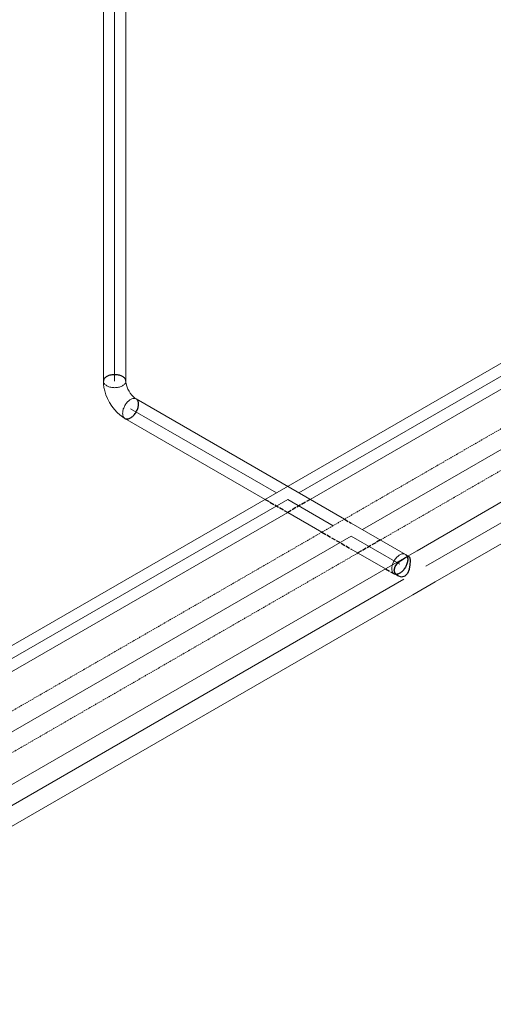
# Model space of a CAD drawing. Header units: millimetres. Extents: x 9824119 to 13672909, y -72394 to 462135.
# Tile 555 of 656: x 10364831 to 10365475, y 5481 to 6821. Entities that reach past the tile are written whole.
import ezdxf

# ---------------------------------------------------------------- set-up
doc = ezdxf.new("R2010")
doc.units = ezdxf.units.MM
doc.linetypes.add('Hidden', pattern=[3, 2, -1])
doc.linetypes.add('UnderFloor', pattern=[7.5, 6, -1.5])
doc.layers.add('PIPE-H1', color=7, linetype='Continuous')
doc.styles.add('ISOCPEUR', font='isocpeui.ttf')

# ---------------------------------------------------------------- blocks, each defined once
blk = doc.blocks.new('*U2072')
at = {"layer": 'PIPE-H1', "color": 1, "linetype": 'Continuous', "lineweight": 20}
for p, q in [((10365371, 6098.2), (10365340.7, 6080.7)), ((10365338.6, 6082.1), (10365339.2, 6083.3)), ((10365339.2, 6083.3), (10365339.8, 6084.5)), ((10365339.8, 6084.5), (10365340.5, 6085.6)), ((10365340.5, 6085.6), (10365341.3, 6086.7)), ((10365341.3, 6086.7), (10365342.1, 6087.8)), ((10365342.1, 6087.8), (10365342.9, 6088.8)), ((10365342.9, 6088.8), (10365343.8, 6089.7)), ((10365343.8, 6089.7), (10365344.7, 6090.5)), ((10365344.7, 6090.5), (10365345.6, 6091.3)), ((10365345.6, 6091.3), (10365346.6, 6092)), ((10365346.6, 6092), (10365347.5, 6092.6)), ((10365347.5, 6092.6), (10365348.4, 6093.1)), ((10365348.4, 6093.1), (10365349.4, 6093.5)), ((10365349.4, 6093.5), (10365350.3, 6093.8)), ((10365350.3, 6093.8), (10365351.2, 6094)), ((10365351.2, 6094), (10365352.1, 6094)), ((10365352.1, 6094), (10365352.9, 6094)), ((10365352.9, 6094), (10365353.7, 6093.9)), ((10365353.7, 6093.9), (10365354.5, 6093.7)), ((10365354.5, 6093.7), (10365355.2, 6093.3)), ((10365360.2, 6090.4), (10365355.2, 6093.3)), ((10365336.7, 6074.9), (10365336.8, 6076.1)), ((10365336.7, 6073.8), (10365336.7, 6074.9)), ((10365336.7, 6072.8), (10365336.7, 6073.8)), ((10365336.8, 6071.8), (10365336.7, 6072.8)), ((10365336.8, 6076.1), (10365337, 6077.3)), ((10365337, 6070.8), (10365336.8, 6071.8)), ((10365337, 6077.3), (10365337.3, 6078.5)), ((10365337.3, 6069.9), (10365337, 6070.8)), ((10365337.3, 6078.5), (10365337.7, 6079.7)), ((10365337.7, 6069.1), (10365337.3, 6069.9)), ((10365337.7, 6079.7), (10365338.1, 6080.9)), ((10365338.1, 6080.9), (10365338.6, 6082.1)), ((10365338.1, 6068.4), (10365337.7, 6069.1)), ((10365338.6, 6067.8), (10365338.1, 6068.4)), ((10365339.2, 6067.3), (10365338.6, 6067.8)), ((10365339.8, 6066.8), (10365339.2, 6067.3)), ((10365344.9, 6063.9), (10365339.8, 6066.8)), ((10365395.5, 6055.7), (10365365.2, 6038.2))]:
    blk.add_line(p, q, dxfattribs=at)
at = {"layer": 'PIPE-H1', "color": 1, "linetype": 'UnderFloor', "lineweight": -3}
for p, q in [((10365344.9, 6081.6), (10365349.8, 6085.5)), ((10365349.8, 6085.5), (10365354.6, 6088.5)), ((10365354.6, 6088.5), (10365358.1, 6090.3)), ((10365355.2, 6093.3), (10365355.8, 6092.9)), ((10365355.8, 6092.9), (10365356.4, 6092.4)), ((10365356.4, 6092.4), (10365356.9, 6091.7)), ((10365356.9, 6091.7), (10365357.3, 6091)), ((10365357.3, 6091), (10365357.7, 6090.2)), ((10365357.7, 6090.2), (10365358, 6089.3)), ((10365358, 6082.9), (10365357.7, 6081.7)), ((10365358, 6089.3), (10365358.2, 6088.4)), ((10365358.2, 6084.1), (10365358, 6082.9)), ((10365358.1, 6090.3), (10365360.2, 6090.4)), ((10365358.2, 6088.4), (10365358.3, 6087.4)), ((10365358.3, 6085.2), (10365358.2, 6084.1)), ((10365358.3, 6087.4), (10365358.3, 6086.3)), ((10365358.3, 6086.3), (10365358.3, 6085.2)), ((10365360.2, 6090.4), (10365361.3, 6088.5)), ((10365361.3, 6088.5), (10365361.6, 6084.5)), ((10365361.6, 6084.5), (10365361.3, 6078.9)), ((10365339.9, 6072), (10365341.3, 6076.9)), ((10365341.3, 6067.4), (10365339.9, 6072)), ((10365341.3, 6076.9), (10365344.9, 6081.6)), ((10365350.3, 6069.6), (10365349.4, 6068.9)), ((10365351.2, 6070.5), (10365350.3, 6069.6)), ((10365352.1, 6071.4), (10365351.2, 6070.5)), ((10365352.9, 6072.4), (10365352.1, 6071.4)), ((10365353.7, 6073.4), (10365352.9, 6072.4)), ((10365354.5, 6074.5), (10365353.7, 6073.4)), ((10365355.2, 6075.7), (10365354.5, 6074.5)), ((10365355.8, 6076.8), (10365355.2, 6075.7)), ((10365356.4, 6078), (10365355.8, 6076.8)), ((10365356.9, 6079.2), (10365356.4, 6078)), ((10365357.3, 6080.5), (10365356.9, 6079.2)), ((10365357.7, 6081.7), (10365357.3, 6080.5)), ((10365360.2, 6072.8), (10365358.1, 6067.2)), ((10365361.3, 6078.9), (10365360.2, 6072.8)), ((10365340.5, 6066.5), (10365339.8, 6066.8)), ((10365341.3, 6066.3), (10365340.5, 6066.5)), ((10365344.9, 6063.9), (10365341.3, 6067.4)), ((10365342.1, 6066.1), (10365341.3, 6066.3)), ((10365342.9, 6066.1), (10365342.1, 6066.1)), ((10365343.8, 6066.2), (10365342.9, 6066.1)), ((10365344.7, 6066.4), (10365343.8, 6066.2)), ((10365345.6, 6066.7), (10365344.7, 6066.4)), ((10365349.8, 6062.4), (10365344.9, 6063.9)), ((10365346.6, 6067.1), (10365345.6, 6066.7)), ((10365347.5, 6067.6), (10365346.6, 6067.1)), ((10365348.4, 6068.2), (10365347.5, 6067.6)), ((10365349.4, 6068.9), (10365348.4, 6068.2)), ((10365354.6, 6063.5), (10365349.8, 6062.4)), ((10365358.1, 6067.2), (10365354.6, 6063.5))]:
    blk.add_line(p, q, dxfattribs=at)
blk = doc.blocks.new('*U2073')
at = {"layer": 'PIPE-H1', "color": 1, "linetype": 'Continuous', "lineweight": 20}
for p, q in [((10365340.7, 6080.7), (10364206.9, 5426.1)), ((10365365.2, 6038.2), (10364233.5, 5384.9))]:
    blk.add_line(p, q, dxfattribs=at)
at = {"layer": 'PIPE-H1', "color": 7, "linetype": 'Continuous', "lineweight": 5}
blk.add_line((10365352.9, 6059.5), (10364219.1, 5404.9), dxfattribs=at)
at = {"layer": 'PIPE-H1', "color": 1, "linetype": 'UnderFloor', "lineweight": -3}
blk.add_line((10364233.5, 5384.9), (10364231.4, 5383.7), dxfattribs=at)
blk = doc.blocks.new('*U2074')
at = {"layer": 'PIPE-H1', "color": 1, "linetype": 'Continuous', "lineweight": 20}
for p, q in [((10364989, 6304.7), (10365272.3, 6141.2)), ((10364973.7, 6278.2), (10365164.5, 6168.1)), ((10365195.1, 6150.4), (10365241.7, 6123.5)), ((10365281.5, 6135.9), (10365355.2, 6093.3)), ((10365281.5, 6100.5), (10365328.3, 6073.5))]:
    blk.add_line(p, q, dxfattribs=at)
at = {"layer": 'PIPE-H1', "color": 7, "linetype": 'Continuous', "lineweight": 5}
for p, q in [((10364981.4, 6291.5), (10365179.8, 6176.9)), ((10365195.1, 6168.1), (10365257, 6132.3)), ((10365281.5, 6118.2), (10365347.5, 6080.1))]:
    blk.add_line(p, q, dxfattribs=at)
at = {"layer": 'PIPE-H1', "color": 1, "linetype": 'UnderFloor', "lineweight": -3}
for p, q in [((10365164.5, 6168.1), (10365195.1, 6150.4)), ((10365272.3, 6141.2), (10365281.5, 6135.9)), ((10365241.7, 6123.5), (10365281.5, 6100.5)), ((10365328.3, 6073.5), (10365339.8, 6066.8))]:
    blk.add_line(p, q, dxfattribs=at)
blk = doc.blocks.new('*U2075')
at = {"layer": 'PIPE-H1', "color": 1, "linetype": 'UnderFloor', "lineweight": -3}
for p, q in [((10364954.5, 6337.3), (10364953.2, 6337)), ((10364955.7, 6337.5), (10364954.5, 6337.3)), ((10364957, 6337.7), (10364955.7, 6337.5)), ((10364958.4, 6337.8), (10364957, 6337.7)), ((10364959.7, 6337.8), (10364958.4, 6337.8)), ((10364961, 6337.8), (10364959.7, 6337.8)), ((10364962.4, 6337.7), (10364961, 6337.8)), ((10364963.7, 6337.5), (10364962.4, 6337.7)), ((10364964.9, 6337.3), (10364963.7, 6337.5)), ((10364966.2, 6337), (10364964.9, 6337.3)), ((10364944.6, 6330.5), (10364944.4, 6329.7)), ((10364944.4, 6329.7), (10364944.4, 6329)), ((10364944.9, 6331.3), (10364944.6, 6330.5)), ((10364945.3, 6332), (10364944.9, 6331.3)), ((10364945.8, 6332.7), (10364945.3, 6332)), ((10364946.4, 6333.4), (10364945.8, 6332.7)), ((10364947.2, 6334), (10364946.4, 6333.4)), ((10364948, 6334.7), (10364947.2, 6334)), ((10364948.9, 6335.2), (10364948, 6334.7)), ((10364949.9, 6335.7), (10364948.9, 6335.2)), ((10364950.9, 6336.2), (10364949.9, 6335.7)), ((10364952, 6336.6), (10364950.9, 6336.2)), ((10364953.2, 6337), (10364952, 6336.6)), ((10364967.4, 6336.6), (10364966.2, 6337)), ((10364968.5, 6336.2), (10364967.4, 6336.6)), ((10364969.5, 6335.7), (10364968.5, 6336.2)), ((10364970.5, 6335.2), (10364969.5, 6335.7)), ((10364971.4, 6334.7), (10364970.5, 6335.2)), ((10364972.2, 6334), (10364971.4, 6334.7)), ((10364973, 6333.4), (10364972.2, 6334)), ((10364973.6, 6332.7), (10364973, 6333.4)), ((10364974.1, 6332), (10364973.6, 6332.7)), ((10364974.5, 6331.3), (10364974.1, 6332)), ((10364974.8, 6330.5), (10364974.5, 6331.3)), ((10364975, 6329.7), (10364974.8, 6330.5)), ((10364975, 6329), (10364975, 6329.7)), ((10364989.6, 6304.3), (10364989, 6304.7)), ((10364990.2, 6303.8), (10364989.6, 6304.3)), ((10364990.7, 6303.1), (10364990.2, 6303.8)), ((10364991.2, 6302.4), (10364990.7, 6303.1)), ((10364991.5, 6301.6), (10364991.2, 6302.4)), ((10364991.8, 6300.7), (10364991.5, 6301.6)), ((10364992, 6299.8), (10364991.8, 6300.7)), ((10364992.1, 6298.8), (10364992, 6299.8)), ((10364992.2, 6297.7), (10364992.1, 6298.8)), ((10364992.1, 6296.6), (10364992.2, 6297.7)), ((10364985.9, 6282.8), (10364986.8, 6283.8)), ((10364986.8, 6283.8), (10364987.6, 6284.8)), ((10364987.6, 6284.8), (10364988.3, 6285.9)), ((10364988.3, 6285.9), (10364989, 6287.1)), ((10364989, 6287.1), (10364989.6, 6288.2)), ((10364989.6, 6288.2), (10364990.2, 6289.4)), ((10364990.2, 6289.4), (10364990.7, 6290.6)), ((10364990.7, 6290.6), (10364991.2, 6291.9)), ((10364991.2, 6291.9), (10364991.5, 6293.1)), ((10364991.5, 6293.1), (10364991.8, 6294.3)), ((10364991.8, 6294.3), (10364992, 6295.5)), ((10364992, 6295.5), (10364992.1, 6296.6)), ((10364973.7, 6278.2), (10364974.4, 6277.9)), ((10364974.4, 6277.9), (10364975.1, 6277.7)), ((10364975.1, 6277.7), (10364975.9, 6277.5)), ((10364975.9, 6277.5), (10364976.8, 6277.5)), ((10364976.8, 6277.5), (10364977.6, 6277.6)), ((10364977.6, 6277.6), (10364978.5, 6277.8)), ((10364978.5, 6277.8), (10364979.5, 6278.1)), ((10364979.5, 6278.1), (10364980.4, 6278.5)), ((10364980.4, 6278.5), (10364981.4, 6279)), ((10364981.4, 6279), (10364982.3, 6279.6)), ((10364982.3, 6279.6), (10364983.2, 6280.3)), ((10364983.2, 6280.3), (10364984.2, 6281)), ((10364984.2, 6281), (10364985.1, 6281.9)), ((10364985.1, 6281.9), (10364985.9, 6282.8))]:
    blk.add_line(p, q, dxfattribs=at)
at = {"layer": 'PIPE-H1', "color": 1, "linetype": 'Continuous', "lineweight": 20}
for p, q in [((10364944.4, 6329), (10364944.6, 6324.9)), ((10364944.4, 6329), (10364944.4, 6328.2)), ((10364944.4, 6328.2), (10364944.6, 6327.4)), ((10364944.6, 6327.4), (10364944.9, 6326.7)), ((10364944.6, 6324.9), (10364945.2, 6320.5)), ((10364944.9, 6326.7), (10364945.3, 6326)), ((10364945.3, 6326), (10364945.8, 6325.2)), ((10364945.8, 6325.2), (10364946.4, 6324.6)), ((10364946.4, 6324.6), (10364947.2, 6323.9)), ((10364947.2, 6323.9), (10364948, 6323.3)), ((10364971.4, 6323.3), (10364972.2, 6323.9)), ((10364972.2, 6323.9), (10364973, 6324.6)), ((10364973, 6324.6), (10364973.6, 6325.2)), ((10364973.6, 6325.2), (10364974.1, 6326)), ((10364974.1, 6326), (10364974.5, 6326.7)), ((10364974.5, 6326.7), (10364974.8, 6327.4)), ((10364974.8, 6327.4), (10364975, 6328.2)), ((10364975, 6329), (10364975.1, 6327.6)), ((10364975, 6328.2), (10364975, 6329)), ((10364975.1, 6327.6), (10364975.3, 6325.8)), ((10364975.3, 6325.8), (10364975.8, 6323.6)), ((10364945.2, 6320.5), (10364946.2, 6315.7)), ((10364946.2, 6315.7), (10364947.9, 6310.5)), ((10364947.9, 6310.5), (10364950, 6305.2)), ((10364948, 6323.3), (10364948.9, 6322.7)), ((10364948.9, 6322.7), (10364949.9, 6322.2)), ((10364949.9, 6322.2), (10364950.9, 6321.7)), ((10364950.9, 6321.7), (10364952, 6321.3)), ((10364952, 6321.3), (10364953.2, 6321)), ((10364953.2, 6321), (10364954.5, 6320.7)), ((10364954.5, 6320.7), (10364955.7, 6320.4)), ((10364955.7, 6320.4), (10364957, 6320.3)), ((10364957, 6320.3), (10364958.4, 6320.2)), ((10364958.4, 6320.2), (10364959.7, 6320.1)), ((10364959.7, 6320.1), (10364961, 6320.2)), ((10364961, 6320.2), (10364962.4, 6320.3)), ((10364962.4, 6320.3), (10364963.7, 6320.4)), ((10364963.7, 6320.4), (10364964.9, 6320.7)), ((10364964.9, 6320.7), (10364966.2, 6321)), ((10364966.2, 6321), (10364967.4, 6321.3)), ((10364967.4, 6321.3), (10364968.5, 6321.7)), ((10364968.5, 6321.7), (10364969.5, 6322.2)), ((10364969.5, 6322.2), (10364970.5, 6322.7)), ((10364970.5, 6322.7), (10364971.4, 6323.3)), ((10364975.8, 6323.6), (10364976.6, 6321)), ((10364976.6, 6321), (10364977.8, 6318.2)), ((10364977.8, 6318.2), (10364979.3, 6315.3)), ((10364979.3, 6315.3), (10364981, 6312.5)), ((10364981, 6312.5), (10364982.9, 6310.1)), ((10364950, 6305.2), (10364952.8, 6300)), ((10364952.8, 6300), (10364956, 6295)), ((10364974.4, 6297), (10364973.7, 6295.9)), ((10364975.1, 6298.1), (10364974.4, 6297)), ((10364975.9, 6299.2), (10364975.1, 6298.1)), ((10364976.8, 6300.2), (10364975.9, 6299.2)), ((10364977.6, 6301.1), (10364976.8, 6300.2)), ((10364978.5, 6301.9), (10364977.6, 6301.1)), ((10364979.5, 6302.7), (10364978.5, 6301.9)), ((10364980.4, 6303.4), (10364979.5, 6302.7)), ((10364981.4, 6304), (10364980.4, 6303.4)), ((10364982.3, 6304.5), (10364981.4, 6304)), ((10364983.2, 6304.9), (10364982.3, 6304.5)), ((10364982.9, 6310.1), (10364984.7, 6308.1)), ((10364984.2, 6305.2), (10364983.2, 6304.9)), ((10364985.1, 6305.4), (10364984.2, 6305.2)), ((10364984.7, 6308.1), (10364986.4, 6306.6)), ((10364985.9, 6305.4), (10364985.1, 6305.4)), ((10364986.8, 6305.4), (10364985.9, 6305.4)), ((10364986.4, 6306.6), (10364987.8, 6305.5)), ((10364987.6, 6305.3), (10364986.8, 6305.4)), ((10364988.3, 6305.1), (10364987.6, 6305.3)), ((10364987.8, 6305.5), (10364989, 6304.7)), ((10364989, 6304.7), (10364988.3, 6305.1)), ((10364956, 6295), (10364959.5, 6290.4)), ((10364959.5, 6290.4), (10364963.1, 6286.5)), ((10364963.1, 6286.5), (10364966.7, 6283.1)), ((10364970.6, 6286.3), (10364970.5, 6285.2)), ((10364970.5, 6285.2), (10364970.6, 6284.2)), ((10364970.7, 6287.5), (10364970.6, 6286.3)), ((10364970.6, 6284.2), (10364970.7, 6283.2)), ((10364970.9, 6288.7), (10364970.7, 6287.5)), ((10364971.2, 6289.9), (10364970.9, 6288.7)), ((10364971.5, 6291.1), (10364971.2, 6289.9)), ((10364972, 6292.3), (10364971.5, 6291.1)), ((10364972.5, 6293.5), (10364972, 6292.3)), ((10364973.1, 6294.7), (10364972.5, 6293.5)), ((10364973.7, 6295.9), (10364973.1, 6294.7)), ((10364966.7, 6283.1), (10364970.3, 6280.4)), ((10364970.3, 6280.4), (10364973.7, 6278.2)), ((10364970.7, 6283.2), (10364970.9, 6282.2)), ((10364970.9, 6282.2), (10364971.2, 6281.3)), ((10364971.2, 6281.3), (10364971.5, 6280.5)), ((10364971.5, 6280.5), (10364972, 6279.8)), ((10364972, 6279.8), (10364972.5, 6279.2)), ((10364972.5, 6279.2), (10364973.1, 6278.7)), ((10364973.1, 6278.7), (10364973.7, 6278.2))]:
    blk.add_line(p, q, dxfattribs=at)
blk = doc.blocks.new('*U2076')
at = {"layer": 'PIPE-H1', "color": 1, "linetype": 'UnderFloor', "lineweight": -3}
blk.add_line((10364944.4, 6935), (10364944.4, 6936.5), dxfattribs=at)
at = {"layer": 'PIPE-H1', "color": 1, "linetype": 'Continuous', "lineweight": 20}
for p, q in [((10364944.4, 6329), (10364944.4, 6935)), ((10364975, 6329), (10364975, 6936.5))]:
    blk.add_line(p, q, dxfattribs=at)
at = {"layer": 'PIPE-H1', "color": 7, "linetype": 'Continuous', "lineweight": 5}
blk.add_line((10364959.7, 6329), (10364959.7, 6936.5), dxfattribs=at)
blk = doc.blocks.new('*U2082')
at = {"layer": 'PIPE-H1', "color": 82, "linetype": 'Continuous', "lineweight": 20}
for p, q in [((10368868.8, 8306.8), (10363864.4, 5417.5)), ((10368884.1, 8280.3), (10365225.7, 6168.1)), ((10365195.1, 6150.4), (10364285.2, 5625.1))]:
    blk.add_line(p, q, dxfattribs=at)
at = {"layer": 'PIPE-H1', "color": 7, "linetype": 'Continuous', "lineweight": 20}
for p, q in [((10368876.4, 8293.5), (10365210.4, 6176.9)), ((10365195.1, 6168.1), (10364269.9, 5633.9))]:
    blk.add_line(p, q, dxfattribs=at)
at = {"layer": 'PIPE-H1', "color": 1, "linetype": 'UnderFloor', "lineweight": -3}
blk.add_line((10365225.7, 6168.1), (10365195.1, 6150.4), dxfattribs=at)
blk = doc.blocks.new('*U2272')
at = {"layer": 'PIPE-H1', "color": 5, "linetype": 'Hidden', "lineweight": 20}
for p, q in [((10369037.2, 8314.9), (10364343.9, 5605.2)), ((10369061.7, 8272.4), (10365321.3, 6112.9)), ((10365290.7, 6095.2), (10364368.4, 5562.7))]:
    blk.add_line(p, q, dxfattribs=at)
at = {"layer": 'PIPE-H1', "color": 7, "linetype": 'Continuous', "lineweight": 20}
for p, q in [((10369049.4, 8293.6), (10365296.8, 6127)), ((10365281.5, 6118.2), (10364356.1, 5584))]:
    blk.add_line(p, q, dxfattribs=at)
at = {"layer": 'PIPE-H1', "color": 1, "linetype": 'UnderFloor', "lineweight": -3}
blk.add_line((10365321.3, 6112.9), (10365290.7, 6095.2), dxfattribs=at)
blk = doc.blocks.new('*U2279')
at = {"layer": 'PIPE-H1', "color": 1, "linetype": 'Continuous', "lineweight": 20}
for p, q in [((10369210.4, 8314.9), (10365371, 6098.2)), ((10369234.9, 8272.4), (10365395.5, 6055.7))]:
    blk.add_line(p, q, dxfattribs=at)
at = {"layer": 'PIPE-H1', "color": 7, "linetype": 'Continuous', "lineweight": 5}
blk.add_line((10369222.6, 8293.6), (10365383.2, 6077), dxfattribs=at)

msp = doc.modelspace()

# ---------------------------------------------------------------- block references
at = {"layer": 'PIPE-H1'}
for name in ['*U2082', '*U2272', '*U2279', '*U2076', '*U2075', '*U2074', '*U2072', '*U2073']:
    msp.add_blockref(name, (0, 0), dxfattribs=at)

# ---------------------------------------------------------------- texts
at = {"char_height": 300, "attachment_point": 1, "style": 'ISOCPEUR'}
for s, insert, width in [('\\pi13638.10589;{\\fISOCPEUR|b0|i0|c204|p34;\\H1.66667x;\\L\\C7;\\P\\pi10874.35036;\\H1.1x;Общие указания\\l\\P\\pi13638.10589;\\P\\pi-900,l1200,t1200;\\H0.72727x;1.^IПроект выполнен на основании задания заказчика и задания на проектирование архитектурно-строительных чертежей.\\P2.^IПроект соответствует действующим нормам :\\P\\pl900,t900;\\fSymbol|b0|i0|c2|p18;·^I\\fISOCPEUR|b0|i0|c204|p34;КМК 2. 04.05-97* "Отопление, вентиляция и кондиционирование воздуха".\\P\\fSymbol|b0|i0|c2|p18;·^I\\fISOCPEUR|b0|i0|c204|p34;ШНК 2.08.02-09* "Общественные здания и сооружение" \\P\\fSymbol|b0|i0|c2|p18;·^I\\fISOCPEUR|b0|i0|c204|p34;КМК 2.01.01-94 "Климатические и физико-геологические данные для проектирования".\\P\\fSymbol|b0|i0|c2|p18;·^I\\fISOCPEUR|b0|i0|c204|p34;КМК 2.01.04-97* "Строительная теплотехника".\\P\\fSymbol|b0|i0|c2|p18;·^I\\fISOCPEUR|b0|i0|c204|p34;ГОСТ 21.602-2003 "Правила выполнения рабочей документации отопления, вентиляции и кондиционирования".\\P\\fSymbol|b0|i0|c2|p18;·^I\\fISOCPEUR|b0|i0|c204|p34;ШНК \\fISOCPEUR|b0|i0|c186|p34;2.01.02-04\\fISOCPEUR|b0|i0|c204|p34; - \\fISOCPEUR|b0|i0|c186|p34;"\\fISOCPEUR|b0|i0|c204|p34;Пожарная безопасность зданий и сооружений\\fISOCPEUR|b0|i0|c186|p34;"\\fISOCPEUR|b0|i0|c204|p34;;\\P\\pl1200,t1200;3.^I  Расчетные параметры наружного воздуха для проектирования отопления, вентиляции и кондиционирования воздуха приняты по КМК 2.01.01-94.\\P\\pi-300,l300,tz;      Для проектирования отопления, вентиляции и кондиционирования воздуха: \\P\\pl1500,t1500;-^IХолодный  период  года Тн\\fISOCPEUR|b0|i0|c186|p34;=-14.0°C\\fISOCPEUR|b0|i0|c204|p34;; I=-12,4 кДж/кг (Парам. Б);\\P-^IТеплый  период  года Тн=33°C; I=55,7 кДж/кг  (Парам. А);\\P-^IТеплый  период  года Тн=37,5°C; I=65,2 кДж/кг (Парам. Б);\\P-^IСкорость ветра  - V=1,6 м/сек - холодный период;\\P-^IСкорость ветра  - V=1,9 м/сек - теплый  период;\\P-^IПродолжительность отопительного периода  Zот.пер.=129суток;\\P-^IСредняя температура отопительного периода  tот.пер.=2,7°C;\\P-^IБарометрическое давление в районе строительства Рбар=950 Гпа.\\P\\pi600,l0,tz;\\P\\pi11458.1097;\\LТЕПЛОСНАБЖЕНИЕ\\P\\pi13638.10589;\\l\\P\\pi0;\\C0;В качестве источника тепла выбран установленный во дворе здания тепловой насос, рассчитанный на работу в температурном режиме 40–30 °C.^J^JСистема отопления спроектирована как двухтрубная, в ней используются напольный фанкойл.\\P^JОсновным источником тепла является тепловой насос. \\P^JОсновное охлаждение осуществляется с помощью\\Pтепловых насосов. Для отвода конденсата, образующегося в фанкойлах, предусмотрены дренажные трубы. Основные водосточные и обратные трубы выполнены из полипропилена. \\P\\pi600;^JОсновные подающие и обратные трубы выполнены из полипропилена. Слив воды из системы осуществляется через регулировочный узел. Для снижения теплопотерь через трубы выполнены работы по теплоизоляции.\\C7; \\P\\pi12278.10827;\\LОТОПЛЕНИЕ\\l\\P\\pi0;  Для достижения  комфортных условий в зимнее время и компенсации теплопотерь в помещениях установлены \\C0;фанкойл\\C7;ы обеспечивающие в помещениях нормируемую температуру воздуха:\\P\\pi-300,l1500,t1500;-^IКабинет врача +20°C.\\P-^IЗал       +22°C.\\P-^IФизиотерапия     +21°C.\\P\\pi0,l0,tz;   На каждом приборе предусматривается устанавка термостатического клапана и запорного крана. Рекомендуется применить трубопроводы стабильные полипропиленовые. Система теплоснабжения \\C0;фанкойл\\C7;ов двухтрубная с принудительной циркуляцией, горизонтальная. Удаление воздуха осуществляется из воздухоспускных кранов установленных в \\C0;фанкойл\\C7;ах. Все монтажные и наладочные работы проводить в соответствии с нормативными документами и инструкциям фирм-изготовителя.}', (9986122.2, 27067.1), 27276.212), ('{\\fISOCPEUR|b0|i0|c204|p34;\\C7;^I\\A1;\\L\\P\\pi10515.36534;\\H1.33333x;ВЕНТИЛЯЦИЯ\\P\\pi0;\\l^IВ здании предусмотрена приточно-вытяжная вентиляция с естественным и \\Pмеханическим побуждением, для функционально различных и конструктивно раздельных групп \\Pпомещений.   ^I  \\P^IТакже предусматривается естественная вентиляция с удалением и поступлением воздуха через окна и двери.\\P^IУдаление воздуха из помещений производится с помощью вытяжных решеток.\\P^IМатериал воздуховодов - тонколистовая оцинкованная сталь по ГОСТ 14918-80.\\P^IВоздуховоды систем вытяжной вентиляции выполняются класса "Н" (нормально плотный).\\P^IМонтаж систем вентиляции выполнить в соответствии с \\A0;КМК 3.05.01.-9\\A1;7\\P\\A0;\\L\\P\\pi12075.36144;\\P\\pi7995.37164;ПРИМЕЧАНИЯ (ТЕПЛОСНАБЖЕНИЕ)\\P\\pi-900,l900,t900;\\l1.^IЧертеж читать совместно со спецификацией и с другими разделами проекта.\\P2.^IМонтаж оборудования и трубопроводов производить в соответствии с местными \\P\\pi0;действующими нормами и правилами, и требованиями завода-изготовителя оборудования.\\P\\pi-900;3.^IТрубопроводы системы теплоснабжения радиаторов приняты полипропиленовыми.\\P4.^IНа планах и схемах указаны наружный диаметр и толщина стенки полипропиленовых \\P\\pi0;трубопроводов.\\P\\pi-900;5.^IПриборы и трубопроводы нанесены условно.\\P6.^IУклон трубопроводов выполнить согласно схемам в сторону ближайшего вертикального \\P\\pi0;стояка.\\P\\pi-900;7.^IВсе отметки указаны от уровня пола этажа. \\P8.^IКрепить трубу в штробе каждые 2 метра.\\P9.^IТрубопроводы отопления, прокладываемые в полу покрыть трубчатой тепловой изоляцией \\P\\pi0;из вспученного полителена "Isocom" толщиной 9 мм.\\P\\pi-900;10.^IДиаметры запорно-регулирующей арматуры и фильтров соответствуют диаметру \\P\\pi0;трубопроводов, если не указано иное.\\P\\pi3390,l600,tz;\\P\\pi5455.37799,l0;\\LПРИМЕЧАНИЯ (ВЕНТИЛЯЦИЯ И КОНДИЦИОНИРОВАНИЕ)\\l\\P\\pi-900,l900,t900;1.^IВентиляционные системы показаны условно.\\P2.^IЧертеж читать совместно со спецификацией и остальными разделами проекта \\P3.^IВсе неплотности при пересечении инженерными коммуникациями огнестойких стен, \\P\\pi0;перекрытий и перегородок заделать материалами, соответствующими по степени \\Pогнестойкости пересекаемым ограждениям.\\P\\pi-900;4.^IВ сан-узлах двери не оборудованные переточными решетками, предусмотреть с \\P\\pi0;подрезкой дверного полотна, высота щели не менее 20 мм. Если конструкция дверей не \\Pпозволяет предусмотреть щели в нижней части, то необходимо выполнить установку \\Pжалюзийной решетки в нижней половине двери.\\P\\pi-900;5.^IРазместить все приборы для измерения температуры, давления и скорости потока в \\P\\pi0;доступных местах с прямыми секциями труб или воздуховодов наверху или внизу, \\Pсогласно рекомендациям завода изготовителя для точности показаний.\\P\\pi-900;6.^IУстановить расположение диффузоров, отдушин и вентиляционных решеток согласно \\P\\pi0;архитектурным планам потолка, освещения и другим деталям/узлам потолка и \\Pвыполнить незначительные изменения для обеспечения соответствия.\\P\\pi-900;7.^IМонтаж оборудования выполнить в соответствии с местными нормами и правилами, а \\P\\pi0;так же требованиями завода-изготовителя оборудования \\P\\pi-900;8.^IВсе отметки оборудований даны от пола этажа.\\P}', (10015733.6, 26003.4), 24350.724)]:
    msp.add_mtext(s, dxfattribs=dict(at, insert=insert, width=width))

doc.saveas('drawing.dxf')
